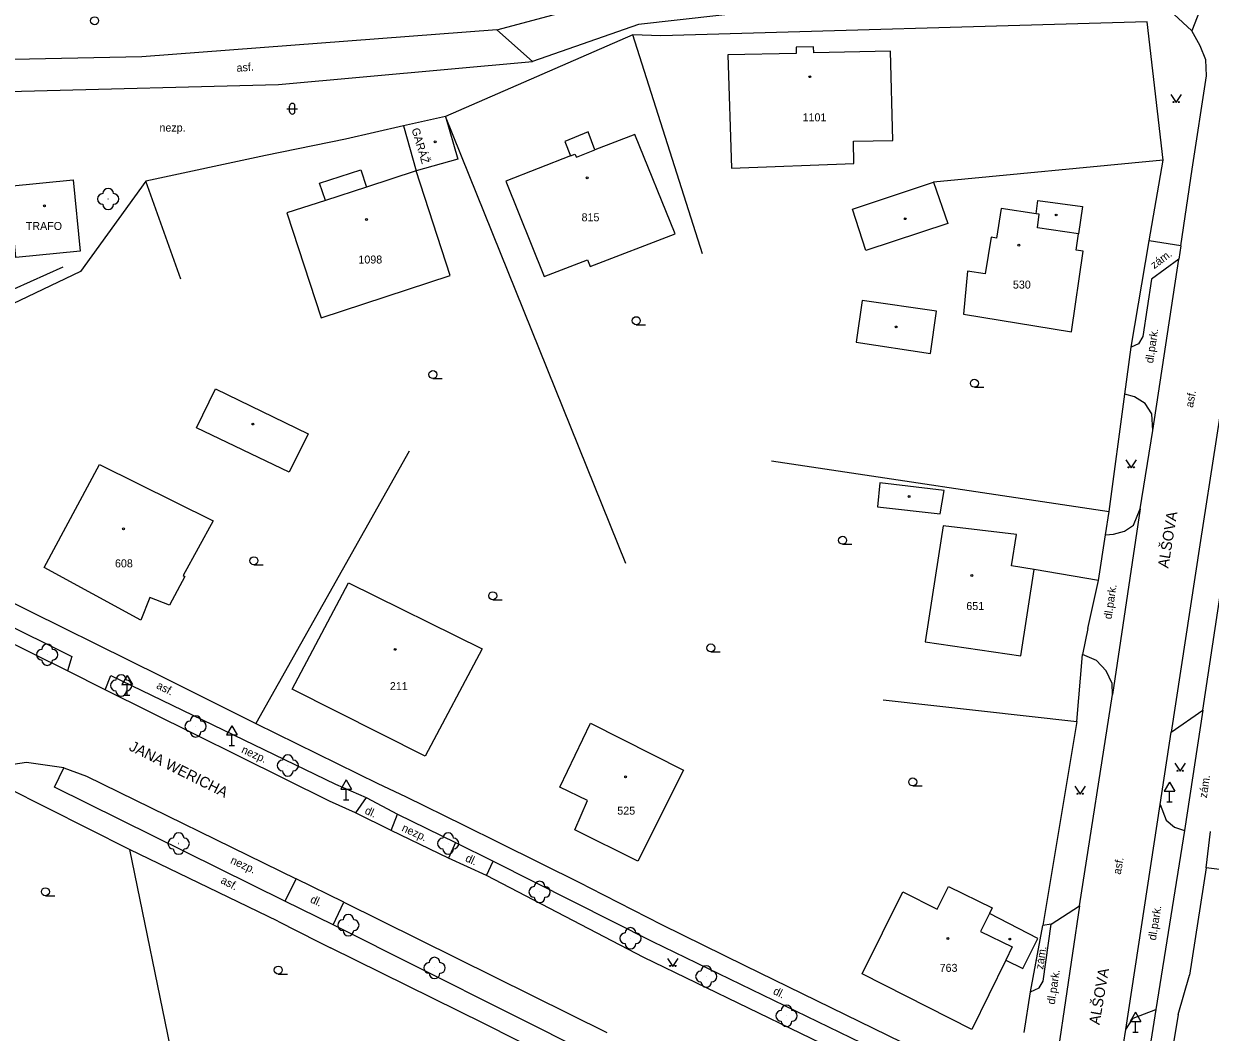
# Model space of a CAD drawing. Extents: x -794191 to -788944, y -1117087 to -1105044.
# Drawn here: x -791591.4 to -791480.2, y -1109882.9 to -1109788.3 of the extents above; entities that cross this region are included whole.
import ezdxf

# ---------------------------------------------------------------- set-up
doc = ezdxf.new("R2010")
doc.units = 0
for name, color, linetype in [('Doplněk polohopisu', 7, 'Continuous'), ('Doplňkové značky', 7, 'Continuous'), ('Hranice - ploty_ zdi', 7, 'Continuous'), ('Komunikace', 7, 'Continuous'), ('Názvy ulic_ silnic_ žel_', 7, 'Continuous'), ('Pomocné popisy', 7, 'Continuous'), ('Popisy budov', 7, 'Continuous'), ('Stavební objekty', 7, 'Continuous'), ('temporary_level_1', 7, 'Continuous'), ('Zeleň', 7, 'Continuous'), ('Značky druhů budov', 7, 'Continuous'), ('Značky druhů pozemků', 7, 'Continuous'), ('Čísla popisná', 7, 'Continuous')]:
    doc.layers.add(name, color=color, linetype=linetype)

msp = doc.modelspace()

# ---------------------------------------------------------------- linework, layer by layer
at = {"layer": 'Doplněk polohopisu'}
for p, q in [((-791481.94, -1109789), (-791488.08, -1109783.24)), ((-791482.96, -1109809.15), (-791485.94, -1109808.7)), ((-791595.2, -1109843.56), (-791586.93, -1109847.66)), ((-791586.93, -1109847.66), (-791587.34, -1109849.02)), ((-791583.81, -1109850.79), (-791583.27, -1109849.44)), ((-791583.27, -1109849.44), (-791562.2, -1109859.64)), ((-791480.91, -1109852.71), (-791482.62, -1109863.98)), ((-791588.54, -1109859.92), (-791587.66, -1109858.1)), ((-791562.2, -1109859.64), (-791559.32, -1109860.89)), ((-791566.95, -1109870.6), (-791588.54, -1109859.92)), ((-791559.32, -1109860.89), (-791560.32, -1109862.34)), ((-791559.32, -1109860.89), (-791556.38, -1109862.46)), ((-791557, -1109863.99), (-791556.38, -1109862.46)), ((-791556.38, -1109862.46), (-791550.95, -1109865.12)), ((-791550.95, -1109865.12), (-791551.61, -1109866.58)), ((-791550.95, -1109865.12), (-791547.42, -1109866.86)), ((-791548.05, -1109868.22), (-791547.42, -1109866.86)), ((-791547.42, -1109866.86), (-791532.5, -1109874.4)), ((-791565.9, -1109868.52), (-791566.95, -1109870.6)), ((-791562.42, -1109872.84), (-791566.95, -1109870.6)), ((-791562.42, -1109872.84), (-791561.42, -1109870.7)), ((-791537.9, -1109885.14), (-791562.42, -1109872.84)), ((-791495.1, -1109872.78), (-791495.91, -1109872.88)), ((-791532.5, -1109874.4), (-791503.08, -1109888.63))]:
    msp.add_line(p, q, dxfattribs=at)
msp.add_lwpolyline([(-791485.3, -1109880.78), (-791487.41, -1109894.05), (-791487.89, -1109894.36), (-791489.24, -1109893.58), (-791489.83, -1109893.39)], dxfattribs=at)
at = {"layer": 'Doplňkové značky'}
for p, q in [((-791581.74, -1109849.444), (-791582.24, -1109850.31)), ((-791581.74, -1109849.444), (-791581.24, -1109850.31)), ((-791582.24, -1109850.31), (-791581.24, -1109850.31)), ((-791581.74, -1109851.31), (-791581.74, -1109850.31)), ((-791581.99, -1109851.31), (-791581.49, -1109851.31)), ((-791571.94, -1109854.164), (-791572.44, -1109855.03)), ((-791571.94, -1109854.164), (-791571.44, -1109855.03)), ((-791572.44, -1109855.03), (-791571.44, -1109855.03)), ((-791571.94, -1109856.03), (-791571.94, -1109855.03)), ((-791572.19, -1109856.03), (-791571.69, -1109856.03)), ((-791561.2, -1109859.234), (-791561.7, -1109860.1)), ((-791561.2, -1109859.234), (-791560.7, -1109860.1)), ((-791484.01, -1109859.444), (-791484.51, -1109860.31)), ((-791484.01, -1109859.444), (-791483.51, -1109860.31)), ((-791561.7, -1109860.1), (-791560.7, -1109860.1)), ((-791561.2, -1109861.1), (-791561.2, -1109860.1)), ((-791484.51, -1109860.31), (-791483.51, -1109860.31)), ((-791484.01, -1109861.31), (-791484.01, -1109860.31)), ((-791561.45, -1109861.1), (-791560.95, -1109861.1)), ((-791484.26, -1109861.31), (-791483.76, -1109861.31)), ((-791487.2, -1109881.024), (-791487.7, -1109881.89)), ((-791487.7, -1109881.89), (-791486.7, -1109881.89)), ((-791487.2, -1109881.024), (-791486.7, -1109881.89)), ((-791487.2, -1109882.89), (-791487.2, -1109881.89)), ((-791487.45, -1109882.89), (-791486.95, -1109882.89))]:
    msp.add_line(p, q, dxfattribs=at)
at = {"layer": 'Hranice - ploty_ zdi'}
for p, q in [((-791527.8, -1109809.9), (-791534.32, -1109789.37)), ((-791534.99, -1109838.95), (-791551.89, -1109797.02)), ((-791484.61, -1109801.13), (-791506.15, -1109803.2)), ((-791580, -1109803.09), (-791586.1, -1109811.56)), ((-791576.72, -1109812.28), (-791580, -1109803.09)), ((-791586.1, -1109811.56), (-791595.45, -1109816.01)), ((-791587.78, -1109811.16), (-791594.76, -1109814.3)), ((-791488.22, -1109823.08), (-791487.61, -1109818.66)), ((-791489.68, -1109834.08), (-791488.22, -1109823.08)), ((-791555.3, -1109828.43), (-791569.69, -1109853.95)), ((-791521.32, -1109829.31), (-791489.68, -1109834.08)), ((-791490.02, -1109836.27), (-791489.68, -1109834.08)), ((-791490.69, -1109840.53), (-791490.02, -1109836.27)), ((-791490.69, -1109840.53), (-791496.7, -1109839.5)), ((-791596.32, -1109840.73), (-791578.5, -1109849.54)), ((-791491.67, -1109845.05), (-791490.69, -1109840.53)), ((-791491.67, -1109845.05), (-791492.19, -1109847.48)), ((-791492.72, -1109853.76), (-791492.19, -1109847.48)), ((-791578.5, -1109849.54), (-791577.48, -1109850.04)), ((-791577.48, -1109850.04), (-791569.69, -1109853.95)), ((-791510.87, -1109851.73), (-791492.72, -1109853.76)), ((-791569.69, -1109853.95), (-791558.24, -1109859.58)), ((-791492.72, -1109853.76), (-791495.91, -1109872.88)), ((-791558.24, -1109859.58), (-791555.64, -1109860.81)), ((-791555.64, -1109860.81), (-791550.19, -1109863.47)), ((-791550.19, -1109863.47), (-791546.9, -1109865.12)), ((-791546.9, -1109865.12), (-791539.22, -1109868.93)), ((-791581.51, -1109865.76), (-791576.56, -1109889.9)), ((-791480.57, -1109867.5), (-791482.16, -1109877.55)), ((-791539.22, -1109868.93), (-791538.36, -1109869.37)), ((-791531.66, -1109872.81), (-791523.82, -1109876.65)), ((-791497.05, -1109879.12), (-791495.91, -1109872.88)), ((-791483.21, -1109881.23), (-791482.16, -1109877.55)), ((-791497.64, -1109882.92), (-791497.05, -1109879.12)), ((-791483.21, -1109881.23), (-791485.56, -1109895.69))]:
    msp.add_line(p, q, dxfattribs=at)
for points in [[(-791484.61, -1109801.13), (-791486.13, -1109788.15), (-791531.72, -1109789.46), (-791534.32, -1109789.37), (-791551.89, -1109797.02)], [(-791555.82, -1109797.92), (-791561.28, -1109799.16), (-791568.77, -1109800.69), (-791580, -1109803.09)], [(-791487.61, -1109818.66), (-791485.94, -1109808.7), (-791484.61, -1109801.13)], [(-791567.6, -1109872.48), (-791581.51, -1109865.76), (-791593.04, -1109859.96)], [(-791538.36, -1109869.37), (-791531.66, -1109872.81)], [(-791567.6, -1109872.48), (-791563.8, -1109874.43), (-791562.69, -1109875)], [(-791542.23, -1109885.15), (-791548.3, -1109882.07), (-791562.69, -1109875)], [(-791523.82, -1109876.65), (-791502.39, -1109887.13), (-791502.13, -1109887.34)]]:
    msp.add_lwpolyline(points, dxfattribs=at)
at = {"layer": 'Komunikace'}
for p, q in [((-791478.88, -1109781.28), (-791481.94, -1109789)), ((-791488.08, -1109783.24), (-791533.79, -1109788.42)), ((-791547.08, -1109788.91), (-791536.06, -1109785.94)), ((-791533.79, -1109788.42), (-791543.73, -1109791.87)), ((-791547.08, -1109788.91), (-791580.36, -1109791.45)), ((-791547.08, -1109788.91), (-791543.73, -1109791.87)), ((-791481.14, -1109790.4), (-791481.94, -1109789)), ((-791480.63, -1109791.73), (-791481.14, -1109790.4)), ((-791580.36, -1109791.45), (-791601.72, -1109791.87)), ((-791480.55, -1109793.21), (-791480.63, -1109791.73)), ((-791481.9, -1109801.98), (-791480.55, -1109793.21)), ((-791482.96, -1109809.15), (-791481.9, -1109801.98)), ((-791485.57, -1109826.48), (-791483.14, -1109810.4)), ((-791486.76, -1109833.82), (-791489.38, -1109851.23)), ((-791587.34, -1109849.02), (-791595.97, -1109844.76)), ((-791583.81, -1109850.79), (-791587.34, -1109849.02)), ((-791562.78, -1109861.23), (-791583.81, -1109850.79)), ((-791483.86, -1109854.77), (-791480.91, -1109852.71)), ((-791484.9, -1109861.54), (-791483.86, -1109854.77)), ((-791591.17, -1109857.61), (-791595.71, -1109858.3)), ((-791587.66, -1109858.1), (-791591.17, -1109857.61)), ((-791587.66, -1109858.1), (-791585.55, -1109858.89)), ((-791585.55, -1109858.89), (-791565.9, -1109868.52)), ((-791560.32, -1109862.34), (-791562.78, -1109861.23)), ((-791488.12, -1109882.65), (-791484.9, -1109861.54)), ((-791557, -1109863.99), (-791560.32, -1109862.34)), ((-791551.61, -1109866.58), (-791557, -1109863.99)), ((-791482.62, -1109863.98), (-791485.3, -1109880.78)), ((-791548.05, -1109868.22), (-791551.61, -1109866.58)), ((-791561.42, -1109870.7), (-791565.9, -1109868.52)), ((-791533.3, -1109875.9), (-791548.05, -1109868.22)), ((-791561.42, -1109870.7), (-791536.76, -1109882.92)), ((-791492.47, -1109871.06), (-791494.43, -1109884.36)), ((-791503.79, -1109890.15), (-791533.3, -1109875.9)), ((-791489.83, -1109893.39), (-791488.12, -1109882.65))]:
    msp.add_line(p, q, dxfattribs=at)
for points in [[(-791601.89, -1109795.01), (-791591.63, -1109794.66), (-791567.56, -1109794.04), (-791543.73, -1109791.87)], [(-791475.98, -1109803.73), (-791478.11, -1109817.44), (-791481.17, -1109837.21), (-791483.86, -1109854.77)], [(-791480.91, -1109852.71), (-791478.57, -1109837.4), (-791475.54, -1109817.93), (-791473.77, -1109806.3)], [(-791482.96, -1109809.15), (-791483.14, -1109810.4), (-791485.7, -1109812.3), (-791486.51, -1109817.65), (-791486.92, -1109818.34), (-791487.61, -1109818.66)], [(-791490.02, -1109836.27), (-791489.28, -1109836.21), (-791488.23, -1109835.93), (-791487.39, -1109835.36), (-791486.76, -1109833.82), (-791485.57, -1109826.48), (-791485.68, -1109824.9), (-791486.3, -1109823.95), (-791487.29, -1109823.32), (-791488.22, -1109823.08)], [(-791495.1, -1109872.78), (-791492.47, -1109871.06), (-791489.38, -1109851.23), (-791489.41, -1109850.2), (-791489.96, -1109849.02), (-791490.87, -1109848.05), (-791492.19, -1109847.48)], [(-791484.9, -1109861.54), (-791484.32, -1109863.01), (-791483.54, -1109863.68), (-791482.62, -1109863.98)], [(-791497.05, -1109879.12), (-791496.24, -1109878.74), (-791495.88, -1109878.1), (-791495.1, -1109872.78)], [(-791488.12, -1109882.65), (-791487.44, -1109881.58), (-791485.3, -1109880.78)]]:
    msp.add_lwpolyline(points, dxfattribs=at)
at = {"layer": 'Stavební objekty'}
for p, q in [((-791551.89, -1109797.02), (-791555.82, -1109797.92)), ((-791551.89, -1109797.02), (-791550.75, -1109801.05)), ((-791555.82, -1109797.92), (-791554.63, -1109802.14)), ((-791540.17, -1109800.72), (-791539.77, -1109800.56)), ((-791550.75, -1109801.05), (-791554.63, -1109802.14)), ((-791503.34, -1109815.56), (-791493.22, -1109817.23)), ((-791575.25, -1109826.24), (-791573.47, -1109822.58)), ((-791573.47, -1109822.58), (-791564.78, -1109826.8)), ((-791566.56, -1109830.37), (-791575.25, -1109826.24)), ((-791564.78, -1109826.8), (-791566.56, -1109830.37)), ((-791584.33, -1109829.67), (-791573.69, -1109834.95)), ((-791573.69, -1109834.95), (-791576.49, -1109840.08)), ((-791580.45, -1109844.25), (-791589.51, -1109839.32)), ((-791576.32, -1109840.18), (-791577.78, -1109842.85)), ((-791576.49, -1109840.08), (-791576.32, -1109840.18)), ((-791566.27, -1109850.74), (-791560.99, -1109840.76)), ((-791560.99, -1109840.76), (-791548.47, -1109846.94)), ((-791579.61, -1109842.13), (-791580.45, -1109844.25)), ((-791577.78, -1109842.85), (-791579.61, -1109842.13)), ((-791548.47, -1109846.94), (-791553.81, -1109857.01)), ((-791553.81, -1109857.01), (-791566.27, -1109850.74)), ((-791541.17, -1109859.93), (-791538.31, -1109853.91)), ((-791538.31, -1109853.91), (-791529.58, -1109858.33)), ((-791529.58, -1109858.33), (-791533.86, -1109866.85)), ((-791538.57, -1109861.17), (-791541.17, -1109859.93)), ((-791539.77, -1109863.93), (-791538.57, -1109861.17)), ((-791533.86, -1109866.85), (-791539.77, -1109863.93)), ((-791480.57, -1109867.5), (-791480.18, -1109864.07)), ((-791512.82, -1109877.41), (-791509.02, -1109869.73)), ((-791509.02, -1109869.73), (-791505.81, -1109871.35)), ((-791505.81, -1109871.35), (-791504.74, -1109869.23)), ((-791504.74, -1109869.23), (-791500.64, -1109871.24)), ((-791496.36, -1109874.12), (-791500.91, -1109871.78)), ((-791501.73, -1109873.44), (-791498.76, -1109874.9)), ((-791497.78, -1109876.93), (-791496.36, -1109874.12)), ((-791499.37, -1109876.15), (-791497.78, -1109876.93)), ((-791502.56, -1109882.63), (-791512.82, -1109877.41))]:
    msp.add_line(p, q, dxfattribs=at)
for points in [[(-791525.43, -1109791.26), (-791525.09, -1109801.88), (-791513.6, -1109801.44), (-791513.65, -1109799.36), (-791509.96, -1109799.27), (-791510.18, -1109790.9), (-791517.36, -1109791.08), (-791517.38, -1109790.49), (-791519.02, -1109790.53), (-791519.01, -1109791.13)], [(-791592.16, -1109810.26), (-791592.79, -1109803.58), (-791586.79, -1109802.98), (-791586.15, -1109809.66)], [(-791506.15, -1109803.2), (-791504.79, -1109807.08), (-791512.48, -1109809.59), (-791513.75, -1109805.72)], [(-791492.56, -1109808.03), (-791496.41, -1109807.48), (-791496.23, -1109806.19), (-791496.52, -1109806.15), (-791496.36, -1109804.91), (-791492.18, -1109805.48)], [(-791505.87, -1109815.29), (-791512.84, -1109814.28), (-791513.4, -1109818.19), (-791506.44, -1109819.25)], [(-791505.15, -1109832.1), (-791511.17, -1109831.4), (-791511.41, -1109833.65), (-791505.53, -1109834.29)], [(-791496.7, -1109839.5), (-791498.82, -1109839.17), (-791498.36, -1109836.22), (-791505.23, -1109835.42), (-791505.67, -1109838.23), (-791506.93, -1109846.28), (-791497.96, -1109847.61)]]:
    msp.add_lwpolyline(points, close=True, dxfattribs=at)
for points in [[(-791534.13, -1109798.72), (-791537.88, -1109800.17), (-791538.53, -1109798.48), (-791540.7, -1109799.38), (-791540.17, -1109800.72), (-791546.23, -1109803.11)], [(-791546.23, -1109803.11), (-791542.66, -1109812.04), (-791538.59, -1109810.46), (-791538.34, -1109811.1), (-791530.36, -1109808.03), (-791534.13, -1109798.72)], [(-791539.77, -1109800.56), (-791539.62, -1109800.85), (-791537.88, -1109800.17)], [(-791551.45, -1109811.95), (-791554.63, -1109802.14), (-791559.29, -1109803.66), (-791563.16, -1109804.91), (-791563.7, -1109803.27), (-791559.82, -1109802.02)], [(-791559.82, -1109802.02), (-791559.29, -1109803.66)], [(-791563.16, -1109804.91), (-791566.76, -1109806.08), (-791563.56, -1109815.91), (-791551.45, -1109811.95)], [(-791496.52, -1109806.15), (-791499.81, -1109805.67), (-791500.25, -1109808.44), (-791500.75, -1109808.36)], [(-791500.75, -1109808.36), (-791501.3, -1109811.79), (-791502.95, -1109811.53), (-791503.34, -1109815.56)], [(-791493.22, -1109817.23), (-791492.12, -1109809.65), (-791492.78, -1109809.56), (-791492.56, -1109808.03)], [(-791589.51, -1109839.32), (-791584.33, -1109829.67)], [(-791468.79, -1109865.9), (-791469.33, -1109868.88), (-791480.57, -1109867.5)], [(-791500.64, -1109871.24), (-791500.91, -1109871.78), (-791501.73, -1109873.44)], [(-791498.76, -1109874.9), (-791499.37, -1109876.15), (-791502.56, -1109882.63)]]:
    msp.add_lwpolyline(points, dxfattribs=at)
at = {"layer": 'temporary_level_1'}
msp.add_circle((-791584.79, -1109788.051), 0.375, dxfattribs=at)
at = {"layer": 'Zeleň'}
for centre in [(-791583.52, -1109804.77), (-791589.24, -1109847.5), (-791582.3, -1109850.39), (-791575.32, -1109854.22), (-791566.68, -1109857.89), (-791576.91, -1109865.21), (-791551.64, -1109865.2), (-791543.07, -1109869.75), (-791561, -1109872.86), (-791534.55, -1109874.09), (-791552.92, -1109876.87), (-791527.45, -1109877.67), (-791519.92, -1109881.36)]:
    msp.add_circle(centre, 0.0005, dxfattribs=at)
for centre, start, end in [((-791583.52, -1109804.27), 0, 179.99999), ((-791584.02, -1109804.77), 89.99999, 269.99999), ((-791583.02, -1109804.77), 270, 89.99999), ((-791583.52, -1109805.27), 179.99999, 359.99999), ((-791589.74, -1109847.5), 89.99999, 269.99999), ((-791589.24, -1109847), 0, 179.99999), ((-791588.74, -1109847.5), 270, 89.99999), ((-791589.24, -1109848), 179.99999, 359.99999), ((-791582.3, -1109849.89), 0, 179.99999), ((-791582.8, -1109850.39), 89.99999, 269.99999), ((-791581.8, -1109850.39), 270, 89.99999), ((-791582.3, -1109850.89), 179.99999, 359.99999), ((-791575.82, -1109854.22), 89.99999, 269.99999), ((-791575.32, -1109853.72), 0, 179.99999), ((-791574.82, -1109854.22), 270, 89.99999), ((-791575.32, -1109854.72), 179.99999, 359.99999), ((-791567.18, -1109857.89), 89.99999, 269.99999), ((-791566.68, -1109857.39), 0, 179.99999), ((-791566.18, -1109857.89), 270, 89.99999), ((-791566.68, -1109858.39), 179.99999, 359.99999), ((-791551.64, -1109864.7), 0, 179.99999), ((-791577.41, -1109865.21), 89.99999, 269.99999), ((-791576.91, -1109864.71), 0, 179.99999), ((-791576.41, -1109865.21), 270, 89.99999), ((-791552.14, -1109865.2), 89.99999, 269.99999), ((-791551.14, -1109865.2), 270, 89.99999), ((-791576.91, -1109865.71), 179.99999, 359.99999), ((-791551.64, -1109865.7), 179.99999, 359.99999), ((-791543.57, -1109869.75), 89.99999, 269.99999), ((-791543.07, -1109869.25), 0, 179.99999), ((-791542.57, -1109869.75), 270, 89.99999), ((-791543.07, -1109870.25), 179.99999, 359.99999), ((-791561, -1109872.36), 0, 179.99999), ((-791561.5, -1109872.86), 89.99999, 269.99999), ((-791560.5, -1109872.86), 270, 89.99999), ((-791534.55, -1109873.59), 0, 179.99999), ((-791561, -1109873.36), 179.99999, 359.99999), ((-791535.05, -1109874.09), 89.99999, 269.99999), ((-791534.05, -1109874.09), 270, 89.99999), ((-791534.55, -1109874.59), 179.99999, 359.99999), ((-791553.42, -1109876.87), 89.99999, 269.99999), ((-791552.92, -1109876.37), 0, 179.99999), ((-791552.42, -1109876.87), 270, 89.99999), ((-791552.92, -1109877.37), 179.99999, 359.99999), ((-791527.95, -1109877.67), 89.99999, 269.99999), ((-791527.45, -1109877.17), 0, 179.99999), ((-791526.95, -1109877.67), 270, 89.99999), ((-791527.45, -1109878.17), 179.99999, 359.99999), ((-791520.42, -1109881.36), 89.99999, 269.99999), ((-791519.92, -1109880.86), 0, 179.99999), ((-791519.42, -1109881.36), 270, 89.99999), ((-791519.92, -1109881.86), 179.99999, 359.99999)]:
    msp.add_arc(centre, 0.5, start, end, dxfattribs=at)
at = {"layer": 'Značky druhů budov'}
for centre in [(-791517.74, -1109793.3), (-791552.87, -1109799.41), (-791538.62, -1109802.78), (-791589.5, -1109805.41), (-791494.64, -1109806.27), (-791559.31, -1109806.7), (-791508.79, -1109806.62), (-791498.14, -1109809.09), (-791509.64, -1109816.77), (-791569.96, -1109825.87), (-791508.44, -1109832.66), (-791582.08, -1109835.69), (-791502.56, -1109840.07), (-791556.61, -1109847), (-791535.01, -1109858.95), (-791504.79, -1109874.11), (-791499, -1109874.16)]:
    msp.add_circle(centre, 0.0875, dxfattribs=at)
at = {"layer": 'Značky druhů pozemků'}
for p, q in [((-791566.76, -1109796.3), (-791565.76, -1109796.3)), ((-791566.51, -1109796.55), (-791566.51, -1109796.05)), ((-791566.01, -1109796.55), (-791566.01, -1109796.05)), ((-791534.01, -1109816.555), (-791533.135, -1109816.555)), ((-791553.07, -1109821.605), (-791552.195, -1109821.605)), ((-791502.31, -1109822.425), (-791501.435, -1109822.425)), ((-791514.67, -1109837.145), (-791513.795, -1109837.145)), ((-791569.86, -1109839.065), (-791568.985, -1109839.065)), ((-791547.47, -1109842.355), (-791546.595, -1109842.355)), ((-791527.02, -1109847.245), (-791526.145, -1109847.245)), ((-791508.09, -1109859.805), (-791507.215, -1109859.805)), ((-791589.4, -1109870.105), (-791588.525, -1109870.105)), ((-791567.57, -1109877.445), (-791566.695, -1109877.445))]:
    msp.add_line(p, q, dxfattribs=at)
for points in [[(-791483.9, -1109794.98), (-791483.4, -1109795.73), (-791482.9, -1109794.98)], [(-791488.11, -1109829.23), (-791487.61, -1109829.98), (-791487.11, -1109829.23)], [(-791483.52, -1109857.68), (-791483.02, -1109858.43), (-791482.52, -1109857.68)], [(-791492.9, -1109859.84), (-791492.4, -1109860.59), (-791491.9, -1109859.84)], [(-791531.08, -1109875.99), (-791530.58, -1109876.74), (-791530.08, -1109875.99)]]:
    msp.add_lwpolyline(points, dxfattribs=at)
for centre, radius in [((-791483.65, -1109795.68), 0.05), ((-791483.15, -1109795.68), 0.05), ((-791534.01, -1109816.18), 0.375), ((-791553.07, -1109821.23), 0.375), ((-791502.31, -1109822.05), 0.375), ((-791487.86, -1109829.93), 0.05), ((-791487.36, -1109829.93), 0.05), ((-791514.67, -1109836.77), 0.375), ((-791569.86, -1109838.69), 0.375), ((-791547.47, -1109841.98), 0.375), ((-791527.02, -1109846.87), 0.375), ((-791483.27, -1109858.38), 0.05), ((-791482.77, -1109858.38), 0.05), ((-791508.09, -1109859.43), 0.375), ((-791492.65, -1109860.54), 0.05), ((-791492.15, -1109860.54), 0.05), ((-791589.4, -1109869.73), 0.375), ((-791567.57, -1109877.07), 0.375), ((-791530.83, -1109876.69), 0.05), ((-791530.33, -1109876.69), 0.05)]:
    msp.add_circle(centre, radius, dxfattribs=at)
for centre, start, end in [((-791566.26, -1109796.05), 0, 179.99999), ((-791566.26, -1109796.55), 179.99999, 359.99999)]:
    msp.add_arc(centre, 0.25, start, end, dxfattribs=at)

# ---------------------------------------------------------------- texts
at = {"layer": 'Názvy ulic_ silnic_ žel_'}
for s, rotation, p in [('ALŠOVA', 80.67778, (-791484.14, -1109839.43)), ('JANA WERICHA', 333.4349, (-791581.64, -1109856.42)), ('ALŠOVA', 80.3112, (-791490.59, -1109882.25))]:
    msp.add_text(s, height=1, rotation=rotation, dxfattribs=at).set_placement(p)
at = {"layer": 'Pomocné popisy'}
for s, rotation, p in [('asf.', 4.21205, (-791571.46, -1109792.85)), ('zám.', 36.58234, (-791485.46, -1109811.36)), ('dl.park.', 81.40652, (-791485.56, -1109820.21)), ('asf.', 79.64932, (-791481.82, -1109824.37)), ('dl.park.', 81.44188, (-791489.46, -1109844.21)), ('asf.', 332.6501, (-791579.06, -1109850.61)), ('nezp.', 335.4328, (-791571.09, -1109856.66)), ('zám.', 81.3723, (-791480.53, -1109860.98)), ('dl.', 335.556, (-791559.53, -1109862.37)), ('nezp.', 335.4328, (-791556.06, -1109864)), ('dl.', 335.556, (-791550.1, -1109866.84)), ('nezp.', 335.4328, (-791572.12, -1109867.03)), ('asf.', 79.64932, (-791488.6, -1109868.15)), ('asf.', 332.6501, (-791573.04, -1109868.88)), ('dl.', 335.556, (-791564.64, -1109870.7)), ('dl.park.', 80.93633, (-791485.3, -1109874.32)), ('zám.', 81.65892, (-791495.87, -1109877.04)), ('dl.park.', 81.61675, (-791494.78, -1109880.33)), ('dl.', 333.4349, (-791521.25, -1109879.28))]:
    msp.add_text(s, height=0.75, rotation=rotation, dxfattribs=at).set_placement(p)
msp.add_text('nezp.', height=0.75, dxfattribs=at).set_placement((-791578.71, -1109798.45))
at = {"layer": 'Popisy budov'}
msp.add_text('GARÁŽ', height=0.75, rotation=286.71909, dxfattribs=at).set_placement((-791555.087, -1109798.233))
msp.add_text('TRAFO', height=0.75, dxfattribs=at).set_placement((-791591.24, -1109807.674))
at = {"layer": 'Čísla popisná'}
for s, p in [('1101', (-791518.42, -1109797.49)), ('815', (-791539.14, -1109806.86)), ('1098', (-791560.06, -1109810.82)), ('530', (-791498.7, -1109813.17)), ('608', (-791582.88, -1109839.31)), ('651', (-791503.07, -1109843.31)), ('211', (-791557.11, -1109850.82)), ('525', (-791535.79, -1109862.5)), ('763', (-791505.57, -1109877.24))]:
    msp.add_text(s, height=0.75, dxfattribs=at).set_placement(p)

doc.saveas('drawing.dxf')
